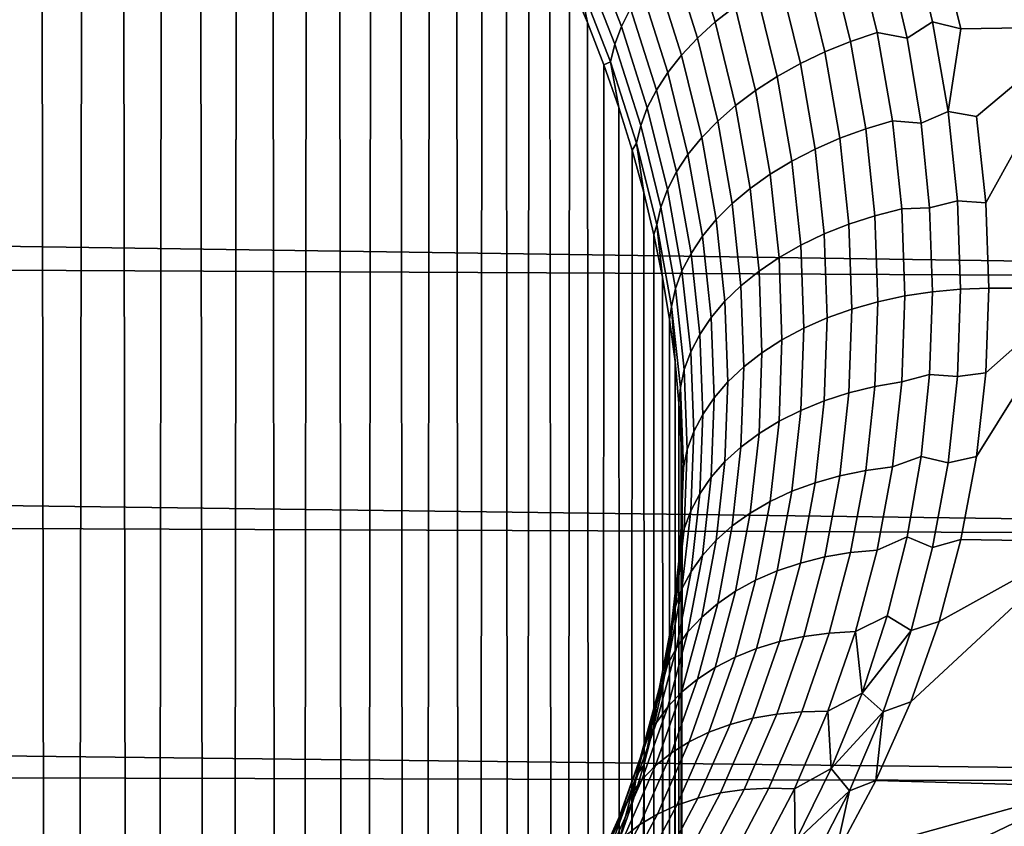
# Model space of a CAD drawing. Header units: metres. Extents: x -32 to 117, y -314 to 32.
# Tile 337 of 380: x 107.69 to 110.9, y -19.91 to -17.29. Entities that reach past the tile are written whole.
import ezdxf

# ---------------------------------------------------------------- set-up
doc = ezdxf.new("R2010")
doc.units = ezdxf.units.M
doc.layers.add('solid_24_501_064_XXX', color=7, linetype='CONTINUOUS')

msp = doc.modelspace()

# ---------------------------------------------------------------- linework, layer by layer
at = {"layer": 'solid_24_501_064_XXX'}
for points in [[(107.75544, -15.006339, 76.963547), (107.616631, -14.901425, 77.018494), (107.545425, -58.735451, 129.345993), (107.823845, -58.9132, 129.196854)], [(107.890739, -15.114532, 76.906029), (107.75544, -15.006339, 76.963547), (107.823845, -58.9132, 129.196854)], [(108.022362, -15.225751, 76.845879), (107.890739, -15.114532, 76.906029), (107.823845, -58.9132, 129.196854), (108.087746, -59.103504, 129.03717)], [(108.150253, -15.340151, 76.78334), (108.022362, -15.225751, 76.845879), (108.087746, -59.103504, 129.03717)], [(108.274239, -15.457482, 76.718376), (108.150253, -15.340151, 76.78334), (108.087746, -59.103504, 129.03717), (108.336174, -59.305668, 128.867523)], [(108.394142, -15.577397, 76.650894), (108.274239, -15.457482, 76.718376), (108.336174, -59.305668, 128.867523)], [(108.509796, -15.699638, 76.580872), (108.394142, -15.577397, 76.650894), (108.336174, -59.305668, 128.867523), (108.568207, -59.518951, 128.688568)], [(108.621185, -15.824335, 76.508568), (108.509796, -15.699638, 76.580872), (108.568207, -59.518951, 128.688568)], [(108.728165, -15.95122, 76.433937), (108.621185, -15.824335, 76.508568), (108.568207, -59.518951, 128.688568), (108.783005, -59.742577, 128.500916)], [(108.830605, -16.079956, 76.356918), (108.728165, -15.95122, 76.433937), (108.783005, -59.742577, 128.500916)], [(108.928398, -16.210308, 76.277527), (108.830605, -16.079956, 76.356918), (108.783005, -59.742577, 128.500916), (108.97979, -59.975731, 128.305283)], [(109.021515, -16.342358, 76.195999), (108.928398, -16.210308, 76.277527), (108.97979, -59.975731, 128.305283)], [(109.109871, -16.475849, 76.112312), (109.021515, -16.342358, 76.195999), (108.97979, -59.975731, 128.305283), (109.157837, -60.21756, 128.102356)], [(111.154099, -17.309708, 74.331879), (111.17588, -16.430073, 74.986755), (110.682762, -17.029095, 74.546585)], [(109.193382, -16.610485, 76.026428), (109.109871, -16.475849, 76.112312), (109.157837, -60.21756, 128.102356)], [(109.27198, -16.746067, 75.938393), (109.193382, -16.610485, 76.026428), (109.157837, -60.21756, 128.102356), (109.316498, -60.467186, 127.892899)], [(109.34565, -16.882612, 75.848419), (109.27198, -16.746067, 75.938393), (109.316498, -60.467186, 127.892899)], [(109.414337, -17.019903, 75.7565), (109.34565, -16.882612, 75.848419), (109.316498, -60.467186, 127.892899), (109.455193, -60.72369, 127.677666)], [(109.868423, -17.022907, 74.94326), (109.953491, -17.294312, 74.745132), (110.017921, -17.243629, 74.70237), (109.932335, -16.970049, 74.90239)], [(68.299896, -16.991035, 29.432215), (115.638115, -17.280029, 29.652645), (115.70607, -18.142347, 30.346605), (68.177055, -17.453741, 29.788006)], [(109.544991, -17.044418, 75.411354), (109.647453, -17.308636, 75.225441), (109.677139, -17.250254, 75.160179), (109.574799, -16.985497, 75.346634)], [(110.57843, -17.347284, 74.322884), (110.661934, -17.293833, 74.348816), (110.591438, -17.000908, 74.571899), (110.514183, -17.069431, 74.535011)], [(110.591438, -17.000908, 74.571899), (110.661934, -17.293833, 74.348816), (110.75412, -17.316761, 74.326408), (110.682762, -17.029095, 74.546585)], [(109.478004, -17.157713, 75.662613), (109.414337, -17.019903, 75.7565), (109.455193, -60.72369, 127.677666)], [(109.810486, -17.077835, 74.989899), (109.895149, -17.347374, 74.793396), (109.953491, -17.294312, 74.745132), (109.868423, -17.022907, 74.94326)], [(110.324898, -17.072996, 74.592903), (110.394211, -17.358187, 74.376831), (110.480812, -17.328829, 74.363113), (110.410667, -17.040186, 74.582108)], [(110.410667, -17.040186, 74.582108), (110.480812, -17.328829, 74.363113), (110.57843, -17.347284, 74.322884), (110.514183, -17.069431, 74.535011)], [(111.154099, -17.309708, 74.331879), (110.682762, -17.029095, 74.546585), (110.75412, -17.316761, 74.326408)], [(109.522881, -17.10261, 75.479721), (109.625618, -17.366644, 75.294052), (109.647453, -17.308636, 75.225441), (109.544991, -17.044418, 75.411354)], [(110.24205, -17.110079, 74.610512), (110.310608, -17.392025, 74.397179), (110.394211, -17.358187, 74.376831), (110.324898, -17.072996, 74.592903)], [(109.508659, -17.159571, 75.551147), (109.611824, -17.423779, 75.365425), (109.625618, -17.366644, 75.294052), (109.522881, -17.10261, 75.479721)], [(109.759003, -17.134357, 75.041901), (109.843391, -17.402365, 74.846756), (109.895149, -17.347374, 74.793396), (109.810486, -17.077835, 74.989899)], [(109.714432, -17.191996, 75.098824), (109.798676, -17.458813, 74.904747), (109.843391, -17.402365, 74.846756), (109.759003, -17.134357, 75.041901)], [(110.162827, -17.151117, 74.634766), (110.230705, -17.430054, 74.424004), (110.310608, -17.392025, 74.397179), (110.24205, -17.110079, 74.610512)], [(109.536629, -17.295874, 75.566811), (109.478004, -17.157713, 75.662613), (109.455193, -60.72369, 127.677666), (109.573418, -60.986145, 127.457443)], [(109.508659, -17.159571, 75.551147), (109.478004, -17.157713, 75.662613), (109.536629, -17.295874, 75.566811)], [(109.611824, -17.423779, 75.365425), (109.508659, -17.159571, 75.551147), (109.536629, -17.295874, 75.566811), (109.590187, -17.434345, 75.469299)], [(110.087898, -17.195761, 74.665474), (110.155197, -17.471945, 74.457054), (110.230705, -17.430054, 74.424004), (110.162827, -17.151117, 74.634766)], [(109.677139, -17.250254, 75.160179), (109.761375, -17.516235, 74.966881), (109.798676, -17.458813, 74.904747), (109.714432, -17.191996, 75.098824)], [(110.017921, -17.243629, 74.70237), (110.084724, -17.517344, 74.496063), (110.155197, -17.471945, 74.457054), (110.087898, -17.195761, 74.665474)], [(109.647453, -17.308636, 75.225441), (109.731812, -17.574141, 75.032623), (109.761375, -17.516235, 74.966881), (109.677139, -17.250254, 75.160179)], [(109.953491, -17.294312, 74.745132), (110.01989, -17.565861, 74.540695), (110.084724, -17.517344, 74.496063), (110.017921, -17.243629, 74.70237)], [(109.590187, -17.434345, 75.469299), (109.536629, -17.295874, 75.566811), (109.573418, -60.986145, 127.457443)], [(109.895149, -17.347374, 74.793396), (109.961243, -17.617083, 74.590561), (110.01989, -17.565861, 74.540695), (109.953491, -17.294312, 74.745132)], [(110.624367, -17.62438, 74.10553), (110.712349, -17.586086, 74.11998), (110.661934, -17.293833, 74.348816), (110.57843, -17.347284, 74.322884)], [(110.661934, -17.293833, 74.348816), (110.712349, -17.586086, 74.11998), (110.75412, -17.316761, 74.326408)], [(109.625618, -17.366644, 75.294052), (109.710236, -17.632036, 75.10141), (109.731812, -17.574141, 75.032623), (109.647453, -17.308636, 75.225441)], [(110.394211, -17.358187, 74.376831), (110.443779, -17.642633, 74.154922), (110.530968, -17.616749, 74.138275), (110.480812, -17.328829, 74.363113)], [(110.480812, -17.328829, 74.363113), (110.530968, -17.616749, 74.138275), (110.624367, -17.62438, 74.10553), (110.57843, -17.347284, 74.322884)], [(110.712349, -17.586086, 74.11998), (110.804878, -17.602015, 74.102219), (111.154099, -17.309708, 74.331879), (110.75412, -17.316761, 74.326408)], [(111.154099, -17.309708, 74.331879), (110.804878, -17.602015, 74.102219), (110.835228, -17.883566, 73.875031)], [(110.835228, -17.883566, 73.875031), (110.845093, -18.161894, 73.644501), (111.146767, -18.161894, 73.644501), (111.154099, -17.309708, 74.331879)], [(109.843391, -17.402365, 74.846756), (109.909294, -17.670568, 74.645233), (109.961243, -17.617083, 74.590561), (109.895149, -17.347374, 74.793396)], [(110.310608, -17.392025, 74.397179), (110.359642, -17.67321, 74.178032), (110.443779, -17.642633, 74.154922), (110.394211, -17.358187, 74.376831)], [(109.611824, -17.423779, 75.365425), (109.696831, -17.689425, 75.172653), (109.710236, -17.632036, 75.10141), (109.625618, -17.366644, 75.294052)], [(110.230705, -17.430054, 74.424004), (110.279266, -17.708216, 74.207413), (110.359642, -17.67321, 74.178032), (110.310608, -17.392025, 74.397179)], [(109.611824, -17.423779, 75.365425), (109.590187, -17.434345, 75.469299), (109.638657, -17.572962, 75.370071)], [(109.696831, -17.689425, 75.172653), (109.611824, -17.423779, 75.365425), (109.638657, -17.572962, 75.370071), (109.682037, -17.71155, 75.269127)], [(109.798676, -17.458813, 74.904747), (109.864487, -17.725863, 74.704254), (109.909294, -17.670568, 74.645233), (109.843391, -17.402365, 74.846756)], [(68.053665, -17.909096, 30.15336), (68.177055, -17.453741, 29.788006), (115.70607, -18.142347, 30.346605)], [(109.638657, -17.572962, 75.370071), (109.590187, -17.434345, 75.469299), (109.573418, -60.986145, 127.457443), (109.670746, -61.25359, 127.233032)], [(109.761375, -17.516235, 74.966881), (109.827194, -17.782494, 74.76712), (109.864487, -17.725863, 74.704254), (109.798676, -17.458813, 74.904747)], [(110.155197, -17.471945, 74.457054), (110.203339, -17.747351, 74.242813), (110.279266, -17.708216, 74.207413), (110.230705, -17.430054, 74.424004)], [(110.084724, -17.517344, 74.496063), (110.132515, -17.790281, 74.28392), (110.203339, -17.747351, 74.242813), (110.155197, -17.471945, 74.457054)], [(109.731812, -17.574141, 75.032623), (109.797745, -17.839975, 74.833282), (109.827194, -17.782494, 74.76712), (109.761375, -17.516235, 74.966881)], [(110.01989, -17.565861, 74.540695), (110.067406, -17.836641, 74.330399), (110.132515, -17.790281, 74.28392), (110.084724, -17.517344, 74.496063)], [(109.682037, -17.71155, 75.269127), (109.638657, -17.572962, 75.370071), (109.670746, -61.25359, 127.233032)], [(109.710236, -17.632036, 75.10141), (109.776382, -17.897816, 74.902184), (109.797745, -17.839975, 74.833282), (109.731812, -17.574141, 75.032623)], [(109.961243, -17.617083, 74.590561), (110.008553, -17.886032, 74.381836), (110.067406, -17.836641, 74.330399), (110.01989, -17.565861, 74.540695)], [(110.651978, -17.899849, 73.883545), (110.742653, -17.876677, 73.886055), (110.712349, -17.586086, 74.11998), (110.624367, -17.62438, 74.10553)], [(110.712349, -17.586086, 74.11998), (110.742653, -17.876677, 73.886055), (110.835228, -17.883566, 73.875031), (110.804878, -17.602015, 74.102219)], [(109.909294, -17.670568, 74.645233), (109.956467, -17.938034, 74.437798), (110.008553, -17.886032, 74.381836), (109.961243, -17.617083, 74.590561)], [(110.443779, -17.642633, 74.154922), (110.473587, -17.925348, 73.927841), (110.561127, -17.902952, 73.908257), (110.530968, -17.616749, 74.138275)], [(110.530968, -17.616749, 74.138275), (110.561127, -17.902952, 73.908257), (110.651978, -17.899849, 73.883545), (110.624367, -17.62438, 74.10553)], [(109.696831, -17.689425, 75.172653), (109.76329, -17.955524, 74.973228), (109.776382, -17.897816, 74.902184), (109.710236, -17.632036, 75.10141)], [(110.359642, -17.67321, 74.178032), (110.389122, -17.95265, 73.953712), (110.473587, -17.925348, 73.927841), (110.443779, -17.642633, 74.154922)], [(109.864487, -17.725863, 74.704254), (109.911598, -17.992201, 74.49781), (109.956467, -17.938034, 74.437798), (109.909294, -17.670568, 74.645233)], [(110.279266, -17.708216, 74.207413), (110.308456, -17.984625, 73.985657), (110.389122, -17.95265, 73.953712), (110.359642, -17.67321, 74.178032)], [(109.720314, -17.849985, 75.166534), (109.682037, -17.71155, 75.269127), (109.670746, -61.25359, 127.233032), (109.746811, -61.525047, 127.005249)], [(109.696831, -17.689425, 75.172653), (109.682037, -17.71155, 75.269127), (109.720314, -17.849985, 75.166534)], [(109.76329, -17.955524, 74.973228), (109.696831, -17.689425, 75.172653), (109.720314, -17.849985, 75.166534), (109.753471, -17.988178, 75.062454)], [(110.203339, -17.747351, 74.242813), (110.232285, -18.021, 74.023384), (110.308456, -17.984625, 73.985657), (110.279266, -17.708216, 74.207413)], [(109.827194, -17.782494, 74.76712), (109.874321, -18.048071, 74.561356), (109.911598, -17.992201, 74.49781), (109.864487, -17.725863, 74.704254)], [(110.132515, -17.790281, 74.28392), (110.161255, -18.061464, 74.066589), (110.232285, -18.021, 74.023384), (110.203339, -17.747351, 74.242813)], [(109.797745, -17.839975, 74.833282), (109.844963, -18.105165, 74.627892), (109.874321, -18.048071, 74.561356), (109.827194, -17.782494, 74.76712)], [(110.067406, -17.836641, 74.330399), (110.095978, -18.105671, 74.114891), (110.161255, -18.061464, 74.066589), (110.132515, -17.790281, 74.28392)], [(109.776382, -17.897816, 74.902184), (109.823769, -18.162996, 74.696846), (109.844963, -18.105165, 74.627892), (109.797745, -17.839975, 74.833282)], [(110.008553, -17.886032, 74.381836), (110.037003, -18.153242, 74.167877), (110.095978, -18.105671, 74.114891), (110.067406, -17.836641, 74.330399)], [(109.753471, -17.988178, 75.062454), (109.720314, -17.849985, 75.166534), (109.746811, -61.525047, 127.005249)], [(110.651978, -17.899849, 73.883545), (110.661247, -18.172844, 73.657555), (110.752823, -18.164631, 73.647766), (110.742653, -17.876677, 73.886055)], [(110.742653, -17.876677, 73.886055), (110.752823, -18.164631, 73.647766), (110.845093, -18.161894, 73.644501), (110.835228, -17.883566, 73.875031)], [(68.053665, -17.909096, 30.15336), (115.70607, -18.142347, 30.346605), (115.760841, -18.974968, 31.072134), (67.929893, -18.356874, 30.528107)], [(109.76329, -17.955524, 74.973228), (109.810921, -18.221067, 74.767639), (109.823769, -18.162996, 74.696846), (109.776382, -17.897816, 74.902184)], [(109.956467, -17.938034, 74.437798), (109.98484, -18.203772, 74.225105), (110.037003, -18.153242, 74.167877), (110.008553, -17.886032, 74.381836)], [(110.473587, -17.925348, 73.927841), (110.483582, -18.205357, 73.696297), (110.571243, -18.186457, 73.673775), (110.561127, -17.902952, 73.908257)], [(110.561127, -17.902952, 73.908257), (110.571243, -18.186457, 73.673775), (110.661247, -18.172844, 73.657555), (110.651978, -17.899849, 73.883545)], [(109.911598, -17.992201, 74.49781), (109.939941, -18.256828, 74.286072), (109.98484, -18.203772, 74.225105), (109.956467, -17.938034, 74.437798)], [(110.389122, -17.95265, 73.953712), (110.39901, -18.229378, 73.72493), (110.483582, -18.205357, 73.696297), (110.473587, -17.925348, 73.927841)], [(109.76329, -17.955524, 74.973228), (109.753471, -17.988178, 75.062454), (109.781517, -18.125984, 74.95694)], [(109.810921, -18.221067, 74.767639), (109.76329, -17.955524, 74.973228), (109.781517, -18.125984, 74.95694), (109.804436, -18.263254, 74.850044)], [(110.308456, -17.984625, 73.985657), (110.318253, -18.25832, 73.759415), (110.39901, -18.229378, 73.72493), (110.389122, -17.95265, 73.953712)], [(109.781517, -18.125984, 74.95694), (109.753471, -17.988178, 75.062454), (109.746811, -61.525047, 127.005249), (109.801346, -61.799526, 126.774933)], [(109.874321, -18.048071, 74.561356), (109.902679, -18.311956, 74.350273), (109.939941, -18.256828, 74.286072), (109.911598, -17.992201, 74.49781)], [(110.232285, -18.021, 74.023384), (110.241997, -18.291931, 73.799477), (110.318253, -18.25832, 73.759415), (110.308456, -17.984625, 73.985657)], [(110.161255, -18.061464, 74.066589), (110.170898, -18.329927, 73.844757), (110.241997, -18.291931, 73.799477), (110.232285, -18.021, 74.023384)], [(109.844963, -18.105165, 74.627892), (109.873375, -18.368687, 74.417145), (109.902679, -18.311956, 74.350273), (109.874321, -18.048071, 74.561356)], [(110.095978, -18.105671, 74.114891), (110.10556, -18.371981, 73.894875), (110.170898, -18.329927, 73.844757), (110.161255, -18.061464, 74.066589)], [(109.804436, -18.263254, 74.850044), (109.781517, -18.125984, 74.95694), (109.801346, -61.799526, 126.774933)], [(109.823769, -18.162996, 74.696846), (109.852287, -18.426533, 74.486122), (109.873375, -18.368687, 74.417145), (109.844963, -18.105165, 74.627892)], [(110.037003, -18.153242, 74.167877), (110.046547, -18.417734, 73.949402), (110.10556, -18.371981, 73.894875), (110.095978, -18.105671, 74.114891)], [(109.810921, -18.221067, 74.767639), (109.839584, -18.485001, 74.55661), (109.852287, -18.426533, 74.486122), (109.823769, -18.162996, 74.696846)], [(109.98484, -18.203772, 74.225105), (109.994362, -18.466795, 74.007874), (110.046547, -18.417734, 73.949402), (110.037003, -18.153242, 74.167877)], [(110.742653, -18.449312, 73.405556), (110.752823, -18.164631, 73.647766), (110.661247, -18.172844, 73.657555), (110.651978, -18.442814, 73.42794)], [(110.752823, -18.164631, 73.647766), (110.742653, -18.449312, 73.405556), (110.835228, -18.437258, 73.410431), (110.845093, -18.161894, 73.644501)], [(111.154099, -18.986759, 72.924667), (111.146767, -18.161894, 73.644501), (110.804878, -18.709894, 73.172592), (110.754112, -18.980234, 72.930588)], [(111.146767, -18.161894, 73.644501), (110.835228, -18.437258, 73.410431), (110.804878, -18.709894, 73.172592)], [(111.146767, -18.161894, 73.644501), (110.845093, -18.161894, 73.644501), (110.835228, -18.437258, 73.410431)], [(110.561127, -18.466619, 73.435287), (110.571243, -18.186457, 73.673775), (110.483582, -18.205357, 73.696297), (110.473587, -18.482018, 73.460739)], [(110.651978, -18.442814, 73.42794), (110.661247, -18.172844, 73.657555), (110.571243, -18.186457, 73.673775), (110.561127, -18.466619, 73.435287)], [(109.810921, -18.221067, 74.767639), (109.804436, -18.263254, 74.850044), (109.82225, -18.399864, 74.741844)], [(109.839584, -18.485001, 74.55661), (109.810921, -18.221067, 74.767639), (109.82225, -18.399864, 74.741844), (109.834953, -18.535715, 74.632462)], [(109.939941, -18.256828, 74.286072), (109.949898, -18.518162, 74.069084), (109.994362, -18.466795, 74.007874), (109.98484, -18.203772, 74.225105)], [(110.389122, -18.502756, 73.492119), (110.39901, -18.229378, 73.72493), (110.318253, -18.25832, 73.759415), (110.308456, -18.528656, 73.529152)], [(110.473587, -18.482018, 73.460739), (110.483582, -18.205357, 73.696297), (110.39901, -18.229378, 73.72493), (110.389122, -18.502756, 73.492119)], [(109.902679, -18.311956, 74.350273), (109.91259, -18.572475, 74.133812), (109.949898, -18.518162, 74.069084), (109.939941, -18.256828, 74.286072)], [(110.308456, -18.528656, 73.529152), (110.318253, -18.25832, 73.759415), (110.241997, -18.291931, 73.799477), (110.232285, -18.559496, 73.571533)], [(109.82225, -18.399864, 74.741844), (109.804436, -18.263254, 74.850044), (109.801346, -61.799526, 126.774933), (109.834145, -62.076027, 126.542923)], [(110.232285, -18.559496, 73.571533), (110.241997, -18.291931, 73.799477), (110.170898, -18.329927, 73.844757), (110.161255, -18.595015, 73.618881)], [(109.873375, -18.368687, 74.417145), (109.88324, -18.628771, 74.200905), (109.91259, -18.572475, 74.133812), (109.902679, -18.311956, 74.350273)], [(67.805641, -18.796898, 30.912106), (67.929893, -18.356874, 30.528107), (115.760841, -18.974968, 31.072134)], [(110.161255, -18.595015, 73.618881), (110.170898, -18.329927, 73.844757), (110.10556, -18.371981, 73.894875), (110.09597, -18.634907, 73.670807)], [(109.852287, -18.426533, 74.486122), (109.862091, -18.686567, 74.269783), (109.88324, -18.628771, 74.200905), (109.873375, -18.368687, 74.417145)], [(110.09597, -18.634907, 73.670807), (110.10556, -18.371981, 73.894875), (110.046547, -18.417734, 73.949402), (110.037003, -18.678831, 73.726852)], [(109.834953, -18.535715, 74.632462), (109.82225, -18.399864, 74.741844), (109.834145, -62.076027, 126.542923)], [(110.037003, -18.678831, 73.726852), (110.046547, -18.417734, 73.949402), (109.994362, -18.466795, 74.007874), (109.98484, -18.726414, 73.786552)], [(109.839584, -18.485001, 74.55661), (109.849327, -18.745371, 74.339867), (109.862091, -18.686567, 74.269783), (109.852287, -18.426533, 74.486122)], [(110.651978, -18.442814, 73.42794), (110.561127, -18.466619, 73.435287), (110.530975, -18.742847, 73.193367), (110.624367, -18.709263, 73.195198)], [(110.712349, -18.730139, 73.160004), (110.742653, -18.449312, 73.405556), (110.651978, -18.442814, 73.42794), (110.624367, -18.709263, 73.195198)], [(110.712349, -18.730139, 73.160004), (110.804878, -18.709894, 73.172592), (110.835228, -18.437258, 73.410431), (110.742653, -18.449312, 73.405556)], [(109.839584, -18.485001, 74.55661), (109.834953, -18.535715, 74.632462), (109.84256, -18.670692, 74.521996)], [(109.849327, -18.745371, 74.339867), (109.839584, -18.485001, 74.55661), (109.84256, -18.670692, 74.521996), (109.845093, -18.804682, 74.410545)], [(109.98484, -18.726414, 73.786552), (109.994362, -18.466795, 74.007874), (109.949898, -18.518162, 74.069084), (109.939934, -18.777246, 73.849388)], [(110.389122, -18.502756, 73.492119), (110.359642, -18.772198, 73.255875), (110.443787, -18.754745, 73.221748), (110.473587, -18.482018, 73.460739)], [(110.473587, -18.482018, 73.460739), (110.443787, -18.754745, 73.221748), (110.530975, -18.742847, 73.193367), (110.561127, -18.466619, 73.435287)], [(109.939934, -18.777246, 73.849388), (109.949898, -18.518162, 74.069084), (109.91259, -18.572475, 74.133812), (109.902672, -18.830894, 73.914833)], [(110.308456, -18.528656, 73.529152), (110.279266, -18.795052, 73.295448), (110.359642, -18.772198, 73.255875), (110.389122, -18.502756, 73.492119)], [(109.84256, -18.670692, 74.521996), (109.834953, -18.535715, 74.632462), (109.834145, -62.076027, 126.542923), (109.845093, -62.353542, 126.310059)], [(110.232285, -18.559496, 73.571533), (110.203339, -18.823114, 73.340134), (110.279266, -18.795052, 73.295448), (110.308456, -18.528656, 73.529152)], [(109.902672, -18.830894, 73.914833), (109.91259, -18.572475, 74.133812), (109.88324, -18.628771, 74.200905), (109.873375, -18.886898, 73.982307)], [(110.161255, -18.595015, 73.618881), (110.132515, -18.856146, 73.389557), (110.203339, -18.823114, 73.340134), (110.232285, -18.559496, 73.571533)], [(110.09597, -18.634907, 73.670807), (110.067406, -18.893864, 73.443275), (110.132515, -18.856146, 73.389557), (110.161255, -18.595015, 73.618881)], [(109.873375, -18.886898, 73.982307), (109.88324, -18.628771, 74.200905), (109.862091, -18.686567, 74.269783), (109.85228, -18.944782, 74.051254)], [(110.037003, -18.678831, 73.726852), (110.008553, -18.935944, 73.500854), (110.067406, -18.893864, 73.443275), (110.09597, -18.634907, 73.670807)], [(109.834145, -62.631058, 126.077194), (109.845093, -18.804682, 74.410545), (109.84256, -18.670692, 74.521996), (109.845093, -62.353542, 126.310059)], [(109.98484, -18.726414, 73.786552), (109.956467, -18.982027, 73.561783), (110.008553, -18.935944, 73.500854), (110.037003, -18.678831, 73.726852)], [(109.85228, -18.944782, 74.051254), (109.862091, -18.686567, 74.269783), (109.849327, -18.745371, 74.339867), (109.839584, -19.004047, 74.121078)], [(110.624367, -18.709263, 73.195198), (110.530975, -18.742847, 73.193367), (110.480812, -19.014263, 72.94886), (110.57843, -18.971428, 72.96006)], [(110.661942, -19.006237, 72.911934), (110.712349, -18.730139, 73.160004), (110.624367, -18.709263, 73.195198), (110.57843, -18.971428, 72.96006)], [(110.661942, -19.006237, 72.911934), (110.754112, -18.980234, 72.930588), (110.804878, -18.709894, 73.172592), (110.712349, -18.730139, 73.160004)], [(109.939934, -18.777246, 73.849388), (109.911598, -19.031721, 73.625549), (109.956467, -18.982027, 73.561783), (109.98484, -18.726414, 73.786552)], [(110.443787, -18.754745, 73.221748), (110.394211, -19.022671, 72.980156), (110.480812, -19.014263, 72.94886), (110.530975, -18.742847, 73.193367)], [(109.839584, -19.004047, 74.121078), (109.849327, -18.745371, 74.339867), (109.84256, -18.937704, 74.297951)], [(109.849327, -18.745371, 74.339867), (109.845093, -18.804682, 74.410545), (109.84256, -18.937704, 74.297951)], [(110.279266, -18.795052, 73.295448), (110.230705, -19.05665, 73.05912), (110.310608, -19.03684, 73.017014), (110.359642, -18.772198, 73.255875)], [(110.359642, -18.772198, 73.255875), (110.310608, -19.03684, 73.017014), (110.394211, -19.022671, 72.980156), (110.443787, -18.754745, 73.221748)], [(67.805641, -18.796898, 30.912106), (115.760841, -18.974968, 31.072134), (115.80201, -19.777475, 31.828556), (67.680885, -19.228975, 31.305199)], [(109.84256, -18.937704, 74.297951), (109.845093, -18.804682, 74.410545), (109.834145, -62.631058, 126.077194)], [(109.902672, -18.830894, 73.914833), (109.874321, -19.084599, 73.691605), (109.911598, -19.031721, 73.625549), (109.939934, -18.777246, 73.849388)], [(110.203339, -18.823114, 73.340134), (110.155197, -19.081928, 73.106117), (110.230705, -19.05665, 73.05912), (110.279266, -18.795052, 73.295448)], [(109.873375, -18.886898, 73.982307), (109.844963, -19.140209, 73.759384), (109.874321, -19.084599, 73.691605), (109.902672, -18.830894, 73.914833)], [(110.132515, -18.856146, 73.389557), (110.084724, -19.112459, 73.1576), (110.155197, -19.081928, 73.106117), (110.203339, -18.823114, 73.340134)], [(110.067406, -18.893864, 73.443275), (110.01989, -19.147984, 73.213135), (110.084724, -19.112459, 73.1576), (110.132515, -18.856146, 73.389557)], [(109.85228, -18.944782, 74.051254), (109.823769, -19.198078, 73.828308), (109.844963, -19.140209, 73.759384), (109.873375, -18.886898, 73.982307)], [(110.008553, -18.935944, 73.500854), (109.961243, -19.188198, 73.272232), (110.01989, -19.147984, 73.213135), (110.067406, -18.893864, 73.443275)], [(109.956467, -18.982027, 73.561783), (109.909294, -19.232758, 73.334404), (109.961243, -19.188198, 73.272232), (110.008553, -18.935944, 73.500854)], [(109.839584, -19.004047, 74.121078), (109.810921, -19.25771, 73.897797), (109.823769, -19.198078, 73.828308), (109.85228, -18.944782, 74.051254)], [(109.834953, -19.069925, 74.184212), (109.84256, -18.937704, 74.297951), (109.834145, -62.631058, 126.077194)], [(109.839584, -19.004047, 74.121078), (109.84256, -18.937704, 74.297951), (109.834953, -19.069925, 74.184212)], [(109.911598, -19.031721, 73.625549), (109.864487, -19.281281, 73.399109), (109.909294, -19.232758, 73.334404), (109.956467, -18.982027, 73.561783)], [(110.57843, -18.971428, 72.96006), (110.480812, -19.014263, 72.94886), (110.410667, -19.28005, 72.702637), (110.514191, -19.228579, 72.723274)], [(111.17588, -19.784357, 72.172188), (111.154099, -18.986759, 72.924667), (110.590401, -19.508856, 72.438759), (110.47728, -19.765331, 72.190834)], [(110.591446, -19.276793, 72.662209), (110.661942, -19.006237, 72.911934), (110.57843, -18.971428, 72.96006), (110.514191, -19.228579, 72.723274)], [(111.154099, -18.986759, 72.924667), (110.682747, -19.24704, 72.685501), (110.590401, -19.508856, 72.438759)], [(110.591446, -19.276793, 72.662209), (110.682747, -19.24704, 72.685501), (110.754112, -18.980234, 72.930588), (110.661942, -19.006237, 72.911934)], [(111.154099, -18.986759, 72.924667), (110.754112, -18.980234, 72.930588), (110.682747, -19.24704, 72.685501)], [(109.839584, -19.004047, 74.121078), (109.82225, -19.201235, 74.06942), (109.810921, -19.25771, 73.897797)], [(109.839584, -19.004047, 74.121078), (109.834953, -19.069925, 74.184212), (109.82225, -19.201235, 74.06942)], [(109.874321, -19.084599, 73.691605), (109.827194, -19.333353, 73.46579), (109.864487, -19.281281, 73.399109), (109.911598, -19.031721, 73.625549)], [(110.310608, -19.03684, 73.017014), (110.242043, -19.295883, 72.776398), (110.324898, -19.284986, 72.736824), (110.394211, -19.022671, 72.980156)], [(110.394211, -19.022671, 72.980156), (110.324898, -19.284986, 72.736824), (110.410667, -19.28005, 72.702637), (110.480812, -19.014263, 72.94886)], [(110.155197, -19.081928, 73.106117), (110.087898, -19.335135, 72.870323), (110.162819, -19.312647, 72.82103), (110.230705, -19.05665, 73.05912)], [(110.230705, -19.05665, 73.05912), (110.162819, -19.312647, 72.82103), (110.242043, -19.295883, 72.776398), (110.310608, -19.03684, 73.017014)], [(109.844963, -19.140209, 73.759384), (109.797737, -19.388531, 73.53389), (109.827194, -19.333353, 73.46579), (109.874321, -19.084599, 73.691605)], [(109.834953, -19.069925, 74.184212), (109.834145, -62.631058, 126.077194), (109.801346, -62.907558, 125.845184), (109.82225, -19.201235, 74.06942)], [(110.084724, -19.112459, 73.1576), (110.017921, -19.363153, 72.923874), (110.087898, -19.335135, 72.870323), (110.155197, -19.081928, 73.106117)], [(110.01989, -19.147984, 73.213135), (109.953484, -19.396465, 72.981209), (110.017921, -19.363153, 72.923874), (110.084724, -19.112459, 73.1576)], [(109.823769, -19.198078, 73.828308), (109.776382, -19.446341, 73.602821), (109.797737, -19.388531, 73.53389), (109.844963, -19.140209, 73.759384)], [(109.961243, -19.188198, 73.272232), (109.895142, -19.434784, 73.041847), (109.953484, -19.396465, 72.981209), (110.01989, -19.147984, 73.213135)], [(109.909294, -19.232758, 73.334404), (109.843391, -19.477781, 73.10527), (109.895142, -19.434784, 73.041847), (109.961243, -19.188198, 73.272232)], [(109.810921, -19.25771, 73.897797), (109.76329, -19.506289, 73.671989), (109.776382, -19.446341, 73.602821), (109.823769, -19.198078, 73.828308)], [(109.804443, -19.331516, 73.953667), (109.82225, -19.201235, 74.06942), (109.801346, -62.907558, 125.845184)], [(109.810921, -19.25771, 73.897797), (109.82225, -19.201235, 74.06942), (109.804443, -19.331516, 73.953667)], [(67.555801, -19.652889, 31.707195), (67.680885, -19.228975, 31.305199), (115.80201, -19.777475, 31.828556)], [(109.864487, -19.281281, 73.399109), (109.798676, -19.525091, 73.170929), (109.843391, -19.477781, 73.10527), (109.909294, -19.232758, 73.334404)], [(110.431786, -19.480156, 72.485558), (110.514191, -19.228579, 72.723274), (110.410667, -19.28005, 72.702637)], [(110.591446, -19.276793, 72.662209), (110.514191, -19.228579, 72.723274), (110.431786, -19.480156, 72.485558)], [(110.50106, -19.541187, 72.411636), (110.590401, -19.508856, 72.438759), (110.682747, -19.24704, 72.685501), (110.591446, -19.276793, 72.662209)], [(109.827194, -19.333353, 73.46579), (109.761375, -19.576309, 73.238266), (109.798676, -19.525091, 73.170929), (109.864487, -19.281281, 73.399109)], [(109.810921, -19.25771, 73.897797), (109.781517, -19.46063, 73.837044), (109.76329, -19.506289, 73.671989)], [(109.810921, -19.25771, 73.897797), (109.804443, -19.331516, 73.953667), (109.781517, -19.46063, 73.837044)], [(110.242043, -19.295883, 72.776398), (110.154167, -19.548727, 72.534836), (110.236046, -19.541086, 72.492561), (110.324898, -19.284986, 72.736824)], [(110.324898, -19.284986, 72.736824), (110.236046, -19.541086, 72.492561), (110.32074, -19.539597, 72.455513), (110.410667, -19.28005, 72.702637)], [(110.431786, -19.480156, 72.485558), (110.410667, -19.28005, 72.702637), (110.32074, -19.539597, 72.455513)], [(110.50106, -19.541187, 72.411636), (110.591446, -19.276793, 72.662209), (110.431786, -19.480156, 72.485558)], [(110.087898, -19.335135, 72.870323), (110.001656, -19.582146, 72.633568), (110.075813, -19.562452, 72.581978), (110.162819, -19.312647, 72.82103)], [(110.162819, -19.312647, 72.82103), (110.075813, -19.562452, 72.581978), (110.154167, -19.548727, 72.534836), (110.242043, -19.295883, 72.776398)], [(109.797737, -19.388531, 73.53389), (109.731804, -19.630997, 73.306709), (109.761375, -19.576309, 73.238266), (109.827194, -19.333353, 73.46579)], [(109.804443, -19.331516, 73.953667), (109.801346, -62.907558, 125.845184), (109.746811, -63.182037, 125.614868), (109.781517, -19.46063, 73.837044)], [(110.017921, -19.363153, 72.923874), (109.932327, -19.607639, 72.689186), (110.001656, -19.582146, 72.633568), (110.087898, -19.335135, 72.870323)], [(109.953484, -19.396465, 72.981209), (109.868423, -19.638714, 72.748337), (109.932327, -19.607639, 72.689186), (110.017921, -19.363153, 72.923874)], [(109.776382, -19.446341, 73.602821), (109.710228, -19.688686, 73.375671), (109.731804, -19.630997, 73.306709), (109.797737, -19.388531, 73.53389)], [(109.895142, -19.434784, 73.041847), (109.810478, -19.675106, 72.810524), (109.868423, -19.638714, 72.748337), (109.953484, -19.396465, 72.981209)], [(109.76329, -19.506289, 73.671989), (109.696823, -19.748886, 73.444565), (109.710228, -19.688686, 73.375671), (109.776382, -19.446341, 73.602821)], [(109.843391, -19.477781, 73.10527), (109.759003, -19.716503, 72.875221), (109.810478, -19.675106, 72.810524), (109.895142, -19.434784, 73.041847)], [(109.798676, -19.525091, 73.170929), (109.714424, -19.76255, 72.941872), (109.759003, -19.716503, 72.875221), (109.843391, -19.477781, 73.10527)], [(109.753471, -19.588474, 73.719643), (109.781517, -19.46063, 73.837044), (109.746811, -63.182037, 125.614868)], [(109.76329, -19.506289, 73.671989), (109.781517, -19.46063, 73.837044), (109.753471, -19.588474, 73.719643)], [(110.331451, -19.725681, 72.247627), (110.431786, -19.480156, 72.485558), (110.32074, -19.539597, 72.455513)], [(110.50106, -19.541187, 72.411636), (110.431786, -19.480156, 72.485558), (110.331451, -19.725681, 72.247627)], [(109.76329, -19.506289, 73.671989), (109.720306, -19.714977, 73.601616), (109.696823, -19.748886, 73.444565)], [(109.76329, -19.506289, 73.671989), (109.753471, -19.588474, 73.719643), (109.720306, -19.714977, 73.601616)], [(110.50106, -19.541187, 72.411636), (110.47728, -19.765331, 72.190834), (110.590401, -19.508856, 72.438759)], [(109.761375, -19.576309, 73.238266), (109.677132, -19.812857, 73.009895), (109.714424, -19.76255, 72.941872), (109.798676, -19.525091, 73.170929)], [(110.154167, -19.548727, 72.534836), (110.047211, -19.794832, 72.293159), (110.127892, -19.790428, 72.248207), (110.236046, -19.541086, 72.492561)], [(110.236046, -19.541086, 72.492561), (110.127892, -19.790428, 72.248207), (110.211281, -19.792353, 72.208321), (110.32074, -19.539597, 72.455513)], [(110.331451, -19.725681, 72.247627), (110.32074, -19.539597, 72.455513), (110.211281, -19.792353, 72.208321)], [(110.391029, -19.798866, 72.161034), (110.50106, -19.541187, 72.411636), (110.331451, -19.725681, 72.247627)], [(110.391029, -19.798866, 72.161034), (110.47728, -19.765331, 72.190834), (110.50106, -19.541187, 72.411636)], [(109.731804, -19.630997, 73.306709), (109.647446, -19.866989, 73.078728), (109.677132, -19.812857, 73.009895), (109.761375, -19.576309, 73.238266)], [(110.001656, -19.582146, 72.633568), (109.896729, -19.822432, 72.396683), (109.969933, -19.805531, 72.342789), (110.075813, -19.562452, 72.581978)], [(110.075813, -19.562452, 72.581978), (109.969933, -19.805531, 72.342789), (110.047211, -19.794832, 72.293159), (110.154167, -19.548727, 72.534836)], [(109.753471, -19.588474, 73.719643), (109.746811, -63.182037, 125.614868), (109.670746, -63.453495, 125.387085), (109.720306, -19.714977, 73.601616)], [(109.868423, -19.638714, 72.748337), (109.764961, -19.874205, 72.515343), (109.828209, -19.845388, 72.454361), (109.932327, -19.607639, 72.689186)], [(109.932327, -19.607639, 72.689186), (109.828209, -19.845388, 72.454361), (109.896729, -19.822432, 72.396683), (110.001656, -19.582146, 72.633568)], [(109.710228, -19.688686, 73.375671), (109.62561, -19.924486, 73.147766), (109.647446, -19.866989, 73.078728), (109.731804, -19.630997, 73.306709)], [(109.810478, -19.675106, 72.810524), (109.707535, -19.908638, 72.579109), (109.764961, -19.874205, 72.515343), (109.868423, -19.638714, 72.748337)], [(67.555801, -19.652889, 31.707195), (115.80201, -19.777475, 31.828556), (115.82959, -20.548763, 32.614574), (67.43055, -20.068428, 32.117901)], [(109.696823, -19.748886, 73.444565), (109.611824, -19.984858, 73.216431), (109.62561, -19.924486, 73.147766), (109.710228, -19.688686, 73.375671)], [(109.759003, -19.716503, 72.875221), (109.656418, -19.948389, 72.645111), (109.707535, -19.908638, 72.579109), (109.810478, -19.675106, 72.810524)], [(109.714424, -19.76255, 72.941872), (109.612045, -19.993122, 72.712776), (109.656418, -19.948389, 72.645111), (109.759003, -19.716503, 72.875221)], [(109.68203, -19.840059, 73.483093), (109.720306, -19.714977, 73.601616), (109.670746, -63.453495, 125.387085)], [(109.696823, -19.748886, 73.444565), (109.720306, -19.714977, 73.601616), (109.68203, -19.840059, 73.483093)], [(110.213348, -19.964664, 72.010223), (110.331451, -19.725681, 72.247627), (110.211281, -19.792353, 72.208321)], [(110.391029, -19.798866, 72.161034), (110.331451, -19.725681, 72.247627), (110.213348, -19.964664, 72.010223)], [(109.677132, -19.812857, 73.009895), (109.574791, -20.042452, 72.78154), (109.612045, -19.993122, 72.712776), (109.714424, -19.76255, 72.941872)], [(109.696823, -19.748886, 73.444565), (109.638641, -19.963547, 73.364128), (109.611824, -19.984858, 73.216431)], [(109.696823, -19.748886, 73.444565), (109.68203, -19.840059, 73.483093), (109.638641, -19.963547, 73.364128)], [(111.17588, -19.784357, 72.172188), (110.47728, -19.765331, 72.190834), (110.343513, -20.014893, 71.943466)], [(110.391029, -19.798866, 72.161034), (110.343513, -20.014893, 71.943466), (110.47728, -19.765331, 72.190834)], [(109.969933, -19.805531, 72.342789), (109.845406, -20.041346, 72.104332), (109.921394, -20.033659, 72.052223), (110.047211, -19.794832, 72.293159)], [(110.047211, -19.794832, 72.293159), (109.921394, -20.033659, 72.052223), (110.000648, -20.032459, 72.004616), (110.127892, -19.790428, 72.248207)], [(110.127892, -19.790428, 72.248207), (110.000648, -20.032459, 72.004616), (110.082497, -20.037758, 71.961929), (110.211281, -19.792353, 72.208321)], [(111.212204, -20.553202, 71.388214), (111.17588, -19.784357, 72.172188), (110.189232, -20.257517, 71.696968), (110.014908, -20.491772, 71.453133)], [(110.213348, -19.964664, 72.010223), (110.211281, -19.792353, 72.208321), (110.082497, -20.037758, 71.961929)], [(111.17588, -19.784357, 72.172188), (110.343513, -20.014893, 71.943466), (110.189232, -20.257517, 71.696968)], [(110.261559, -20.049269, 71.911263), (110.391029, -19.798866, 72.161034), (110.213348, -19.964664, 72.010223)], [(110.261559, -20.049269, 71.911263), (110.343513, -20.014893, 71.943466), (110.391029, -19.798866, 72.161034)], [(109.647446, -19.866989, 73.078728), (109.544991, -20.095957, 72.850807), (109.574791, -20.042452, 72.78154), (109.677132, -19.812857, 73.009895)], [(109.828209, -19.845388, 72.454361), (109.705788, -20.075867, 72.220261), (109.773331, -20.055456, 72.160507), (109.896729, -19.822432, 72.396683)], [(109.896729, -19.822432, 72.396683), (109.773331, -20.055456, 72.160507), (109.845406, -20.041346, 72.104332), (109.969933, -19.805531, 72.342789)], [(109.62561, -19.924486, 73.147766), (109.522881, -20.153183, 72.919991), (109.544991, -20.095957, 72.850807), (109.647446, -19.866989, 73.078728)], [(109.68203, -19.840059, 73.483093), (109.670746, -63.453495, 125.387085), (109.573418, -63.72094, 125.162674), (109.638641, -19.963547, 73.364128)], [(109.764961, -19.874205, 72.515343), (109.643356, -20.102406, 72.283089), (109.705788, -20.075867, 72.220261), (109.828209, -19.845388, 72.454361)], [(109.707535, -19.908638, 72.579109), (109.586571, -20.134844, 72.34845), (109.643356, -20.102406, 72.283089), (109.764961, -19.874205, 72.515343)], [(109.656418, -19.948389, 72.645111), (109.535912, -20.172907, 72.415787), (109.586571, -20.134844, 72.34845), (109.707535, -19.908638, 72.579109)]]:
    msp.add_3dface(points, dxfattribs=at)

doc.saveas('drawing.dxf')
